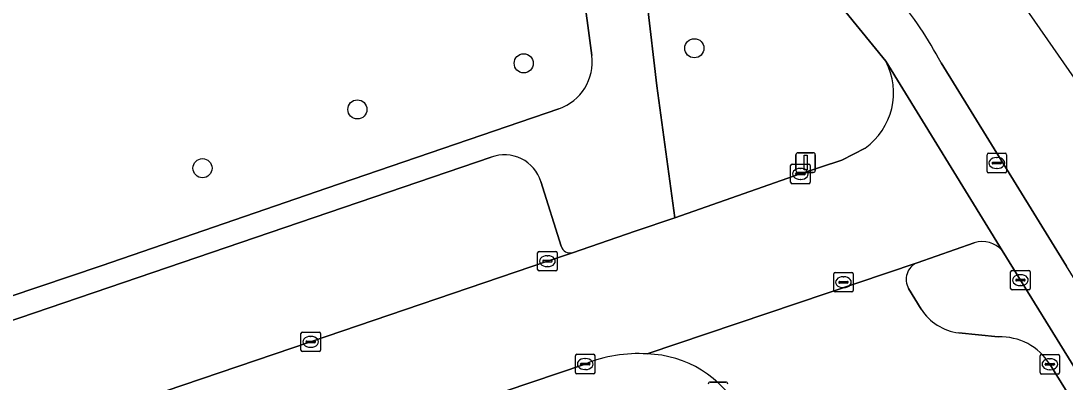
# Model space of a CAD drawing. Extents: x 160030 to 160839, y 385325 to 386450.
# Drawn here: x 160528.6 to 160582, y 386393.4 to 386411.9 of the extents above; entities that cross this region are included whole.
import ezdxf

# ---------------------------------------------------------------- set-up
doc = ezdxf.new("R2010")
doc.units = 0
for name, color, linetype in [('IMGEO_Berm_groen', 7, 'Continuous'), ('IMGEO_Boom', 7, 'Continuous'), ('IMGEO_Fietspad_gesloten', 7, 'Continuous'), ('IMGEO_Kolk', 7, 'Continuous'), ('IMGEO_Lichtmast', 7, 'Continuous'), ('IMGEO_Parkeervlak_open', 7, 'Continuous'), ('IMGEO_Rijbaan_lokaal_gesloten', 7, 'Continuous'), ('IMGEO_Rijbaan_lokaal_open', 7, 'Continuous'), ('IMGEO_Rioolput', 7, 'Continuous'), ('IMGEO_Verkeerseiland_open', 7, 'Continuous'), ('IMGEO_Voetpad_open', 7, 'Continuous')]:
    doc.layers.add(name, color=color, linetype=linetype)

msp = doc.modelspace()

# ---------------------------------------------------------------- linework, layer by layer
at = {"layer": 'IMGEO_Berm_groen'}
for points in [[(160557.792, 386410.123), (160557.299, 386413.834), (160556.832, 386415.925), (160556.138, 386418.218), (160555.675, 386419.34), (160554.797, 386421.144), (160550.927, 386427.346), (160549.768, 386429.187), (160536.553, 386421.109), (160519.898, 386410.812), (160500, 386398.48), (160485.79, 386389.673), (160466.628, 386377.779)], [(160572.83, 386409.83), (160558.365, 386427.569)], [(160560.629, 386412.805), (160561.115, 386408.586), (160562.036, 386401.837), (160568.459, 386404.075), (160570.587, 386404.778), (160571.778, 386405.392)], [(160524.854, 386396.745), (160532.71, 386399.378), (160544.245, 386403.344), (160556.11, 386407.407)]]:
    msp.add_lwpolyline(points, dxfattribs=at)
for centre, radius, start, end in [((160555.292, 386409.793), 2.522, 288.9347, 7.526), ((160569.74, 386408.219), 3.484, 305.785, 27.5441)]:
    msp.add_arc(centre, radius, start, end, dxfattribs=at)
at = {"layer": 'IMGEO_Boom'}
for centre in [(160563.04, 386410.498), (160554.313, 386409.728), (160545.807, 386407.372), (160537.886, 386404.369)]:
    msp.add_circle(centre, 0.489, dxfattribs=at)
at = {"layer": 'IMGEO_Fietspad_gesloten'}
for points in [[(160555.41, 386431.798), (160556.444, 386430.028), (160558.365, 386427.569), (160572.83, 386409.83), (160578.777, 386400.155), (160595.214, 386373.596), (160601.217, 386359.935), (160602.465, 386357.597), (160606.201, 386349.993), (160607.631, 386346.918), (160611.537, 386338.055), (160614.024, 386331.705), (160616.344, 386324.596), (160618.303, 386317.988), (160620.148, 386311.23), (160622.139, 386303.076), (160623.193, 386298.283), (160645.016, 386198.179), (160645.338, 386196.693)], [(160658.38, 386148.36), (160658.122, 386149.317), (160657.58, 386151.817), (160657.055, 386154.143), (160647.386, 386198.679), (160636.094, 386250.686), (160624.457, 386303.72), (160622.534, 386311.847), (160620.91, 386317.905), (160618.67, 386325.412), (160616.315, 386332.541), (160613.894, 386338.952), (160609.405, 386349.023), (160608.002, 386351.973), (160606.102, 386356.126), (160604.226, 386359.518), (160602.713, 386362.855), (160602.01, 386364.318), (160597.612, 386373.97), (160596.861, 386375.457), (160595.71, 386377.363), (160582.068, 386399.369), (160575.657, 386409.759)]]:
    msp.add_lwpolyline(points, dxfattribs=at)
msp.add_arc((160555.929, 386399.119), 22.414, 28.3402, 38.9324, dxfattribs=at)
at = {"layer": 'IMGEO_Kolk'}
for p, q in [((160568.036, 386404.576), (160568.888, 386404.576)), ((160567.961, 386403.65), (160567.961, 386404.502)), ((160568.22, 386404.07), (160568.22, 386404.082)), ((160568.263, 386404.119), (160568.661, 386404.119)), ((160568.449, 386404.356), (160568.474, 386404.356)), ((160568.704, 386404.082), (160568.704, 386404.07)), ((160568.962, 386404.502), (160568.962, 386403.65)), ((160568.888, 386403.576), (160568.036, 386403.576)), ((160568.658, 386404.033), (160568.26, 386404.033)), ((160568.472, 386403.796), (160568.447, 386403.796)), ((160555.025, 386399.192), (160555.025, 386400.044)), ((160555.1, 386400.118), (160555.952, 386400.118)), ((160555.513, 386399.898), (160555.538, 386399.898)), ((160556.026, 386400.044), (160556.026, 386399.192)), ((160555.284, 386399.612), (160555.284, 386399.624)), ((160555.722, 386399.575), (160555.324, 386399.575)), ((160555.327, 386399.661), (160555.725, 386399.661)), ((160555.536, 386399.338), (160555.511, 386399.338)), ((160555.768, 386399.624), (160555.768, 386399.612)), ((160555.952, 386399.118), (160555.1, 386399.118)), ((160570.165, 386398.117), (160570.165, 386398.969)), ((160570.24, 386399.043), (160571.092, 386399.043)), ((160570.653, 386398.823), (160570.678, 386398.823)), ((160571.166, 386398.969), (160571.166, 386398.117)), ((160579.213, 386398.222), (160579.213, 386399.074)), ((160579.288, 386399.148), (160580.14, 386399.148)), ((160579.701, 386398.928), (160579.726, 386398.928)), ((160580.214, 386399.074), (160580.214, 386398.222)), ((160570.424, 386398.537), (160570.424, 386398.549)), ((160570.862, 386398.5), (160570.464, 386398.5)), ((160570.467, 386398.586), (160570.865, 386398.586)), ((160570.676, 386398.263), (160570.651, 386398.263)), ((160570.908, 386398.549), (160570.908, 386398.537)), ((160579.472, 386398.642), (160579.472, 386398.654)), ((160579.91, 386398.605), (160579.512, 386398.605)), ((160579.515, 386398.691), (160579.913, 386398.691)), ((160579.724, 386398.368), (160579.699, 386398.368)), ((160579.956, 386398.654), (160579.956, 386398.642)), ((160571.092, 386398.043), (160570.24, 386398.043)), ((160580.14, 386398.148), (160579.288, 386398.148)), ((160542.919, 386395.068), (160542.919, 386395.92)), ((160542.994, 386395.994), (160543.846, 386395.994)), ((160543.178, 386395.488), (160543.178, 386395.5)), ((160543.221, 386395.537), (160543.619, 386395.537)), ((160543.407, 386395.774), (160543.432, 386395.774)), ((160543.662, 386395.5), (160543.662, 386395.488)), ((160543.92, 386395.92), (160543.92, 386395.068)), ((160543.846, 386394.994), (160542.994, 386394.994)), ((160543.616, 386395.451), (160543.218, 386395.451)), ((160543.43, 386395.214), (160543.405, 386395.214)), ((160556.957, 386393.934), (160556.957, 386394.786)), ((160557.032, 386394.86), (160557.884, 386394.86)), ((160557.445, 386394.64), (160557.47, 386394.64)), ((160557.958, 386394.786), (160557.958, 386393.934)), ((160580.718, 386393.924), (160580.718, 386394.776)), ((160580.793, 386394.85), (160581.645, 386394.85)), ((160581.206, 386394.63), (160581.231, 386394.63)), ((160581.719, 386394.776), (160581.719, 386393.924)), ((160557.216, 386394.354), (160557.216, 386394.366)), ((160557.654, 386394.317), (160557.256, 386394.317)), ((160557.259, 386394.403), (160557.657, 386394.403)), ((160557.468, 386394.08), (160557.443, 386394.08)), ((160557.7, 386394.366), (160557.7, 386394.354)), ((160580.977, 386394.344), (160580.977, 386394.356)), ((160581.415, 386394.307), (160581.017, 386394.307)), ((160581.02, 386394.393), (160581.418, 386394.393)), ((160581.229, 386394.07), (160581.204, 386394.07)), ((160581.461, 386394.356), (160581.461, 386394.344)), ((160557.884, 386393.86), (160557.032, 386393.86)), ((160581.645, 386393.85), (160580.793, 386393.85))]:
    msp.add_line(p, q, dxfattribs=at)
for points in [[(160568.036, 386404.576), (160568.888, 386404.576)], [(160567.961, 386403.65), (160567.961, 386404.502)], [(160568.962, 386404.502), (160568.962, 386403.65)], [(160568.888, 386403.576), (160568.036, 386403.576)], [(160555.025, 386399.192), (160555.025, 386400.044)], [(160555.1, 386400.118), (160555.952, 386400.118)], [(160556.026, 386400.044), (160556.026, 386399.192)], [(160555.952, 386399.118), (160555.1, 386399.118)], [(160570.165, 386398.117), (160570.165, 386398.969)], [(160570.24, 386399.043), (160571.092, 386399.043)], [(160571.166, 386398.969), (160571.166, 386398.117)], [(160579.213, 386398.222), (160579.213, 386399.074)], [(160579.288, 386399.148), (160580.14, 386399.148)], [(160580.214, 386399.074), (160580.214, 386398.222)], [(160571.092, 386398.043), (160570.24, 386398.043)], [(160580.14, 386398.148), (160579.288, 386398.148)], [(160542.919, 386395.068), (160542.919, 386395.92)], [(160542.994, 386395.994), (160543.846, 386395.994)], [(160543.92, 386395.92), (160543.92, 386395.068)], [(160543.846, 386394.994), (160542.994, 386394.994)], [(160556.957, 386393.934), (160556.957, 386394.786)], [(160557.032, 386394.86), (160557.884, 386394.86)], [(160557.958, 386394.786), (160557.958, 386393.934)], [(160580.718, 386393.924), (160580.718, 386394.776)], [(160580.793, 386394.85), (160581.645, 386394.85)], [(160581.719, 386394.776), (160581.719, 386393.924)], [(160557.884, 386393.86), (160557.032, 386393.86)], [(160581.645, 386393.85), (160580.793, 386393.85)]]:
    msp.add_lwpolyline(points, dxfattribs=at)
for centre, radius, start, end in [((160568.038, 386404.5), 0.0765, 91.552, 178.448), ((160568.038, 386404.5), 0.0765, 91.552, 178.448), ((160568.886, 386404.5), 0.0765, 1.552, 88.448), ((160568.886, 386404.5), 0.0765, 1.552, 88.448), ((160568.26, 386404.079), 0.0403, 85.8775, 175.7526), ((160568.257, 386404.069), 0.0366, 178.938, 274.7102), ((160568.661, 386404.076), 0.043, 264.8664, 352.4533), ((160568.665, 386404.081), 0.0386, 1.7309, 96.639), ((160568.038, 386403.652), 0.0765, 181.552, 268.448), ((160568.038, 386403.652), 0.0765, 181.552, 268.448), ((160568.886, 386403.652), 0.0765, 271.552, 358.448), ((160568.886, 386403.652), 0.0765, 271.552, 358.448), ((160555.102, 386400.042), 0.0765, 91.552, 178.448), ((160555.102, 386400.042), 0.0765, 91.552, 178.448), ((160555.95, 386400.042), 0.0765, 1.552, 88.448), ((160555.95, 386400.042), 0.0765, 1.552, 88.448), ((160555.324, 386399.621), 0.0403, 85.8775, 175.7526), ((160555.321, 386399.611), 0.0366, 178.938, 274.7102), ((160555.725, 386399.618), 0.043, 264.8664, 352.4533), ((160555.729, 386399.623), 0.0386, 1.7309, 96.639), ((160555.102, 386399.194), 0.0765, 181.552, 268.448), ((160555.102, 386399.194), 0.0765, 181.552, 268.448), ((160555.95, 386399.194), 0.0765, 271.552, 358.448), ((160555.95, 386399.194), 0.0765, 271.552, 358.448), ((160570.242, 386398.967), 0.0765, 91.552, 178.448), ((160570.242, 386398.967), 0.0765, 91.552, 178.448), ((160571.09, 386398.967), 0.0765, 1.552, 88.448), ((160571.09, 386398.967), 0.0765, 1.552, 88.448), ((160579.29, 386399.072), 0.0765, 91.552, 178.448), ((160579.29, 386399.072), 0.0765, 91.552, 178.448), ((160580.138, 386399.072), 0.0765, 1.552, 88.448), ((160580.138, 386399.072), 0.0765, 1.552, 88.448), ((160570.464, 386398.546), 0.0403, 85.8775, 175.7526), ((160570.461, 386398.536), 0.0366, 178.938, 274.7102), ((160570.865, 386398.543), 0.043, 264.8664, 352.4533), ((160570.869, 386398.548), 0.0386, 1.7309, 96.639), ((160579.29, 386398.224), 0.0765, 181.552, 268.448), ((160579.29, 386398.224), 0.0765, 181.552, 268.448), ((160579.512, 386398.651), 0.0403, 85.8775, 175.7526), ((160579.509, 386398.641), 0.0366, 178.938, 274.7102), ((160579.913, 386398.648), 0.043, 264.8664, 352.4533), ((160579.917, 386398.653), 0.0386, 1.7309, 96.639), ((160580.138, 386398.224), 0.0765, 271.552, 358.448), ((160580.138, 386398.224), 0.0765, 271.552, 358.448), ((160570.242, 386398.119), 0.0765, 181.552, 268.448), ((160570.242, 386398.119), 0.0765, 181.552, 268.448), ((160571.09, 386398.119), 0.0765, 271.552, 358.448), ((160571.09, 386398.119), 0.0765, 271.552, 358.448), ((160542.996, 386395.918), 0.0765, 91.552, 178.448), ((160542.996, 386395.918), 0.0765, 91.552, 178.448), ((160543.218, 386395.497), 0.0403, 85.8775, 175.7526), ((160543.623, 386395.499), 0.0386, 1.7309, 96.639), ((160543.844, 386395.918), 0.0765, 1.552, 88.448), ((160543.844, 386395.918), 0.0765, 1.552, 88.448), ((160542.996, 386395.07), 0.0765, 181.552, 268.448), ((160542.996, 386395.07), 0.0765, 181.552, 268.448), ((160543.215, 386395.487), 0.0366, 178.938, 274.7102), ((160543.619, 386395.494), 0.043, 264.8664, 352.4533), ((160543.844, 386395.07), 0.0765, 271.552, 358.448), ((160543.844, 386395.07), 0.0765, 271.552, 358.448), ((160557.034, 386394.784), 0.0765, 91.552, 178.448), ((160557.034, 386394.784), 0.0765, 91.552, 178.448), ((160557.882, 386394.784), 0.0765, 1.552, 88.448), ((160557.882, 386394.784), 0.0765, 1.552, 88.448), ((160580.795, 386394.774), 0.0765, 91.552, 178.448), ((160580.795, 386394.774), 0.0765, 91.552, 178.448), ((160581.643, 386394.774), 0.0765, 1.552, 88.448), ((160581.643, 386394.774), 0.0765, 1.552, 88.448), ((160557.034, 386393.936), 0.0765, 181.552, 268.448), ((160557.034, 386393.936), 0.0765, 181.552, 268.448), ((160557.256, 386394.363), 0.0403, 85.8775, 175.7526), ((160557.253, 386394.353), 0.0366, 178.938, 274.7102), ((160557.657, 386394.36), 0.043, 264.8664, 352.4533), ((160557.661, 386394.365), 0.0386, 1.7309, 96.639), ((160557.882, 386393.936), 0.0765, 271.552, 358.448), ((160557.882, 386393.936), 0.0765, 271.552, 358.448), ((160580.795, 386393.926), 0.0765, 181.552, 268.448), ((160580.795, 386393.926), 0.0765, 181.552, 268.448), ((160581.017, 386394.353), 0.0403, 85.8775, 175.7526), ((160581.014, 386394.343), 0.0366, 178.938, 274.7102), ((160581.418, 386394.35), 0.043, 264.8664, 352.4533), ((160581.422, 386394.355), 0.0386, 1.7309, 96.639), ((160581.643, 386393.926), 0.0765, 271.552, 358.448), ((160581.643, 386393.926), 0.0765, 271.552, 358.448)]:
    msp.add_arc(centre, radius, start, end, dxfattribs=at)
for centre, major_axis, ratio, start_param, end_param in [((160568.448, 386404.076), (-0.387, 0.002), 0.722429, 4.712389, 7.853982), ((160568.473, 386404.076), (-0.39, 0.002), 0.717154, 1.570796, 4.712389), ((160555.512, 386399.618), (-0.387, 0.002), 0.722429, 4.712389, 7.853982), ((160555.537, 386399.618), (-0.39, 0.002), 0.717154, 1.570796, 4.712389), ((160570.652, 386398.543), (-0.387, 0.002), 0.722429, 4.712389, 7.853982), ((160570.677, 386398.543), (-0.39, 0.002), 0.717154, 1.570796, 4.712389), ((160579.7, 386398.648), (-0.387, 0.002), 0.722429, 4.712389, 7.853982), ((160579.725, 386398.648), (-0.39, 0.002), 0.717154, 1.570796, 4.712389), ((160543.406, 386395.494), (-0.387, 0.002), 0.722429, 4.712389, 7.853982), ((160543.431, 386395.494), (-0.39, 0.002), 0.717154, 1.570796, 4.712389), ((160557.444, 386394.36), (-0.387, 0.002), 0.722429, 4.712389, 7.853982), ((160557.469, 386394.36), (-0.39, 0.002), 0.717154, 1.570796, 4.712389), ((160581.205, 386394.35), (-0.387, 0.002), 0.722429, 4.712389, 7.853982), ((160581.23, 386394.35), (-0.39, 0.002), 0.717154, 1.570796, 4.712389)]:
    msp.add_ellipse(centre, major_axis=major_axis, ratio=ratio, start_param=start_param, end_param=end_param, dxfattribs=at)
at = {"layer": 'IMGEO_Lichtmast'}
for p, q in [((160568.333, 386405.157), (160569.123, 386405.157)), ((160569.123, 386405.157), (160568.333, 386405.157)), ((160568.233, 386404.257), (160568.233, 386405.057)), ((160568.233, 386405.057), (160568.233, 386404.257)), ((160569.223, 386405.057), (160569.223, 386404.257)), ((160569.223, 386404.257), (160569.223, 386405.057)), ((160569.123, 386404.157), (160568.333, 386404.157)), ((160568.333, 386404.157), (160569.123, 386404.157)), ((160563.853, 386393.438), (160564.643, 386393.438)), ((160564.643, 386393.438), (160563.853, 386393.438))]:
    msp.add_line(p, q, dxfattribs=at)
msp.add_lwpolyline([(160568.653, 386405.032), (160568.803, 386405.032), (160568.803, 386404.282), (160568.653, 386404.282), (160568.653, 386405.032)], dxfattribs=at)
for centre, start, end in [((160568.333, 386405.057), 90, 180), ((160568.333, 386405.057), 90, 180), ((160569.123, 386405.057), 0, 90), ((160569.123, 386405.057), 360, 90), ((160568.333, 386404.257), 180, 270), ((160568.333, 386404.257), 180, 270), ((160569.123, 386404.257), 270, 0), ((160569.123, 386404.257), 270, 0), ((160563.853, 386393.338), 90, 180), ((160563.853, 386393.338), 90, 180), ((160564.643, 386393.338), 0, 90), ((160564.643, 386393.338), 360, 90)]:
    msp.add_arc(centre, 0.1, start, end, dxfattribs=at)
at = {"layer": 'IMGEO_Parkeervlak_open'}
for points in [[(160552.651, 386404.925), (160525.535, 386395.704)], [(160556.224, 386400.382), (160555.193, 386403.681)], [(160524.337, 386393.26), (160525.064, 386391.263), (160525.709, 386389.492), (160543.417, 386395.493), (160555.523, 386399.617), (160556.804, 386400.051)]]:
    msp.add_lwpolyline(points, dxfattribs=at)
for centre, radius, start, end in [((160553.34, 386403.113), 1.938, 17.0382, 110.8095), ((160556.686, 386400.518), 0.482, 196.4386, 284.1355)]:
    msp.add_arc(centre, radius, start, end, dxfattribs=at)
at = {"layer": 'IMGEO_Rijbaan_lokaal_gesloten'}
for points in [[(160715.986, 385920.097), (160709.137, 385951.327), (160667.311, 386142.022), (160666.177, 386147.12), (160627.151, 386322.494), (160619.632, 386342.829), (160602.223, 386374.893), (160583.152, 386408.014), (160562.767, 386437.281), (160552.093, 386430.607)], [(160575.657, 386409.759), (160582.068, 386399.369)]]:
    msp.add_lwpolyline(points, dxfattribs=at)
msp.add_arc((160555.929, 386399.119), 22.414, 28.3402, 38.9324, dxfattribs=at)
at = {"layer": 'IMGEO_Rijbaan_lokaal_open'}
for points in [[(160578.777, 386400.155), (160572.83, 386409.83)], [(160571.778, 386405.392), (160570.587, 386404.778), (160568.459, 386404.075), (160562.036, 386401.837), (160560.018, 386401.148), (160556.804, 386400.051), (160555.523, 386399.617), (160543.417, 386395.493), (160525.709, 386389.492), (160524.271, 386388.988), (160511.426, 386384.622)], [(160560.63, 386394.879), (160574.429, 386399.538), (160577.357, 386400.55)], [(160574.429, 386399.538), (160560.63, 386394.879)], [(160574.637, 386397.164), (160573.994, 386398.219)], [(160578.581, 386395.743), (160576.557, 386395.95)], [(160535.631, 386386.997), (160557.454, 386394.361)], [(160594.244, 386373.204), (160593.651, 386374.266), (160581.214, 386394.349)]]:
    msp.add_lwpolyline(points, dxfattribs=at)
for centre, radius, start, end in [((160569.74, 386408.219), 3.484, 305.785, 27.5441), ((160577.781, 386399.326), 1.296, 39.7875, 109.1226), ((160574.806, 386398.682), 0.935, 113.779, 209.7164), ((160576.909, 386398.633), 2.706, 212.8729, 262.5174), ((160578.711, 386392.804), 2.942, 31.6775, 92.526), ((160560.163, 386387.747), 7.147, 86.2528, 112.2737), ((160560.464, 386389.266), 5.615, 28.4585, 88.3091)]:
    msp.add_arc(centre, radius, start, end, dxfattribs=at)
at = {"layer": 'IMGEO_Rioolput'}
for p, q in [((160578.082, 386405.134), (160578.934, 386405.134)), ((160578.007, 386404.208), (160578.007, 386405.06)), ((160578.266, 386404.628), (160578.266, 386404.64)), ((160578.704, 386404.591), (160578.306, 386404.591)), ((160578.309, 386404.677), (160578.707, 386404.677)), ((160578.495, 386404.914), (160578.52, 386404.914)), ((160578.75, 386404.64), (160578.75, 386404.628)), ((160579.008, 386405.06), (160579.008, 386404.208)), ((160578.934, 386404.134), (160578.082, 386404.134)), ((160578.518, 386404.354), (160578.493, 386404.354))]:
    msp.add_line(p, q, dxfattribs=at)
for points in [[(160578.082, 386405.134), (160578.934, 386405.134)], [(160578.007, 386404.208), (160578.007, 386405.06)], [(160579.008, 386405.06), (160579.008, 386404.208)], [(160578.934, 386404.134), (160578.082, 386404.134)]]:
    msp.add_lwpolyline(points, dxfattribs=at)
for centre, radius, start, end in [((160578.084, 386405.058), 0.0765, 91.552, 178.448), ((160578.084, 386405.058), 0.0765, 91.552, 178.448), ((160578.932, 386405.058), 0.0765, 1.552, 88.448), ((160578.932, 386405.058), 0.0765, 1.552, 88.448), ((160578.306, 386404.637), 0.0403, 85.8775, 175.7526), ((160578.303, 386404.627), 0.0366, 178.938, 274.7102), ((160578.707, 386404.634), 0.043, 264.8664, 352.4533), ((160578.711, 386404.639), 0.0386, 1.7309, 96.639), ((160578.084, 386404.21), 0.0765, 181.552, 268.448), ((160578.084, 386404.21), 0.0765, 181.552, 268.448), ((160578.932, 386404.21), 0.0765, 271.552, 358.448), ((160578.932, 386404.21), 0.0765, 271.552, 358.448)]:
    msp.add_arc(centre, radius, start, end, dxfattribs=at)
for centre, major_axis, ratio, start_param, end_param in [((160578.494, 386404.634), (-0.387, 0.002), 0.722429, 4.712389, 7.853982), ((160578.519, 386404.634), (-0.39, 0.002), 0.717154, 1.570796, 4.712389)]:
    msp.add_ellipse(centre, major_axis=major_axis, ratio=ratio, start_param=start_param, end_param=end_param, dxfattribs=at)
at = {"layer": 'IMGEO_Verkeerseiland_open'}
for points in [[(160577.357, 386400.55), (160574.429, 386399.538)], [(160595.214, 386373.596), (160578.777, 386400.155)], [(160573.994, 386398.219), (160574.637, 386397.164)], [(160576.557, 386395.95), (160578.581, 386395.743)], [(160581.214, 386394.349), (160593.651, 386374.266), (160594.244, 386373.204)]]:
    msp.add_lwpolyline(points, dxfattribs=at)
for centre, radius, start, end in [((160577.781, 386399.326), 1.296, 39.7875, 109.1226), ((160574.806, 386398.682), 0.935, 113.779, 209.7164), ((160576.909, 386398.633), 2.706, 212.8729, 262.5174), ((160578.711, 386392.804), 2.942, 31.6775, 92.526)]:
    msp.add_arc(centre, radius, start, end, dxfattribs=at)
at = {"layer": 'IMGEO_Voetpad_open'}
for points in [[(160552.093, 386430.607), (160551.876, 386430.476), (160549.768, 386429.187), (160550.927, 386427.346), (160554.797, 386421.144), (160555.675, 386419.34), (160556.138, 386418.218), (160556.832, 386415.925), (160557.299, 386413.834), (160557.792, 386410.123)], [(160556.804, 386400.051), (160560.018, 386401.148), (160562.036, 386401.837), (160561.115, 386408.586), (160560.629, 386412.805)], [(160556.11, 386407.407), (160544.245, 386403.344), (160532.71, 386399.378), (160524.854, 386396.745)], [(160525.535, 386395.704), (160552.651, 386404.925)], [(160555.193, 386403.681), (160556.224, 386400.382)], [(160557.454, 386394.361), (160535.631, 386386.997), (160532.782, 386386.046)]]:
    msp.add_lwpolyline(points, dxfattribs=at)
for centre, radius, start, end in [((160555.292, 386409.793), 2.522, 288.9347, 7.526), ((160553.34, 386403.113), 1.938, 17.0382, 110.8095), ((160556.686, 386400.518), 0.482, 196.4386, 284.1355), ((160560.163, 386387.747), 7.147, 86.2528, 112.2737), ((160560.464, 386389.266), 5.615, 28.4585, 88.3091)]:
    msp.add_arc(centre, radius, start, end, dxfattribs=at)

doc.saveas('drawing.dxf')
